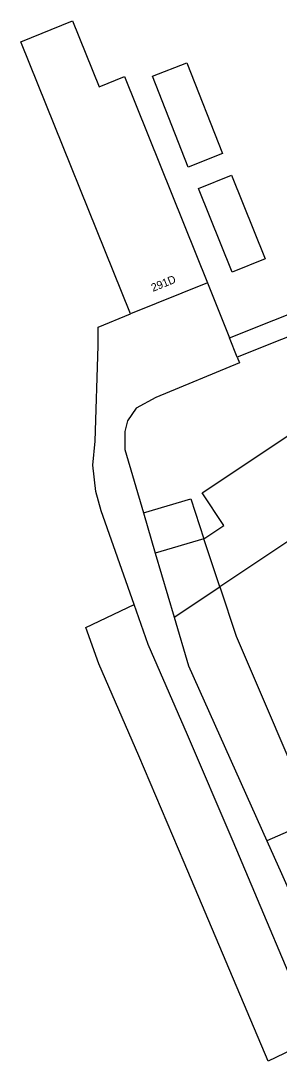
# Model space of a CAD drawing. Extents: x 161486 to 162249, y 379484 to 380829.
# Drawn here: x 161729.2 to 161761.6, y 379918.8 to 380048.8 of the extents above; entities that cross this region are included whole.
import ezdxf

# ---------------------------------------------------------------- set-up
doc = ezdxf.new("R2010")
doc.units = 0
for name, color, linetype in [('IMGEO_Pand', 7, 'Continuous'), ('IMGEO_Pand_nummerreeks', 7, 'Continuous'), ('IMGEO_Parkeervlak_halfverhard', 7, 'Continuous'), ('IMGEO_Parkeervlak_onverhard', 7, 'Continuous'), ('IMGEO_Rijbaan_lokaal_gesloten', 7, 'Continuous'), ('IMGEO_Rijbaan_lokaal_open', 7, 'Continuous'), ('IMGEO_Voetpad_gesloten', 7, 'Continuous'), ('IMGEO_Voetpad_open', 7, 'Continuous')]:
    doc.layers.add(name, color=color, linetype=linetype)

msp = doc.modelspace()

# ---------------------------------------------------------------- linework, layer by layer
at = {"layer": 'IMGEO_Pand'}
for points in [[(161742.95, 380012.16), (161729.21, 380046.18), (161735.7, 380048.8), (161739.03, 380040.55), (161742.18, 380041.83), (161752.59, 380016.06)], [(161745.72, 380041.87), (161750.02, 380043.56), (161754.48, 380032.21), (161750.18, 380030.51), (161745.72, 380041.87)], [(161755.59, 380029.51), (161759.82, 380019.04), (161755.68, 380017.37), (161751.45, 380027.84), (161755.59, 380029.51)], [(161752.59, 380016.06), (161742.95, 380012.16)]]:
    msp.add_lwpolyline(points, dxfattribs=at)
at = {"layer": 'IMGEO_Parkeervlak_halfverhard'}
for points in [[(161752.15, 379984.06), (161754.62, 379985.7), (161751.91, 379989.78), (161767.4, 380000.08)], [(161768.42, 379987.54), (161754.13, 379978.05)], [(161754.13, 379978.05), (161756.17, 379971.88), (161766.04, 379948.91), (161760, 379946.31)]]:
    msp.add_lwpolyline(points, dxfattribs=at)
at = {"layer": 'IMGEO_Parkeervlak_onverhard'}
msp.add_lwpolyline([(161766.2, 379921.62), (161760.19, 379918.76), (161749.67, 379943.61), (161743.98, 379956.93), (161738.97, 379968.41), (161737.37, 379972.96), (161743.4, 379975.84)], dxfattribs=at)
at = {"layer": 'IMGEO_Rijbaan_lokaal_gesloten'}
for points in [[(161752.59, 380016.06), (161755.35, 380009.16)], [(161743.4, 379975.84), (161739.29, 379987.53), (161738.6, 379989.98), (161738.24, 379993.24), (161738.54, 379996.25), (161738.89, 380008.17), (161738.91, 380010.5), (161742.95, 380012.16)], [(161756.31, 380006.74), (161755.35, 380009.16)], [(161756.31, 380006.74), (161756.59, 380006.05), (161746.12, 380001.7), (161743.64, 380000.37), (161742.56, 379998.81), (161742.25, 379997.47), (161742.22, 379995.22), (161744.56, 379987.3)], [(161744.56, 379987.3), (161746.05, 379982.26)], [(161746.05, 379982.26), (161748.42, 379974.26)], [(161766.2, 379921.62), (161755.79, 379946.21), (161750.09, 379959.56), (161745.16, 379970.85), (161743.4, 379975.84)], [(161748.42, 379974.26), (161750.21, 379968.18), (161760, 379946.31)], [(161760, 379946.31), (161761.84, 379942.2), (161763.14, 379939.29)]]:
    msp.add_lwpolyline(points, dxfattribs=at)
at = {"layer": 'IMGEO_Rijbaan_lokaal_open'}
for points in [[(161752.15, 379984.06), (161746.05, 379982.26)], [(161754.13, 379978.05), (161752.15, 379984.06)], [(161748.42, 379974.26), (161754.13, 379978.05)]]:
    msp.add_lwpolyline(points, dxfattribs=at)
at = {"layer": 'IMGEO_Voetpad_gesloten'}
for points in [[(161755.35, 380009.16), (161777.56, 380018.01)], [(161778.52, 380015.6), (161756.31, 380006.74)]]:
    msp.add_lwpolyline(points, dxfattribs=at)
at = {"layer": 'IMGEO_Voetpad_open'}
msp.add_lwpolyline([(161744.56, 379987.3), (161750.5, 379989.06), (161752.15, 379984.06)], dxfattribs=at)

# ---------------------------------------------------------------- texts
at = {"layer": 'IMGEO_Pand_nummerreeks'}
msp.add_text('291D', height=1, rotation=21.9958, dxfattribs=at).set_placement((161745.77, 380014.92))

doc.saveas('drawing.dxf')
